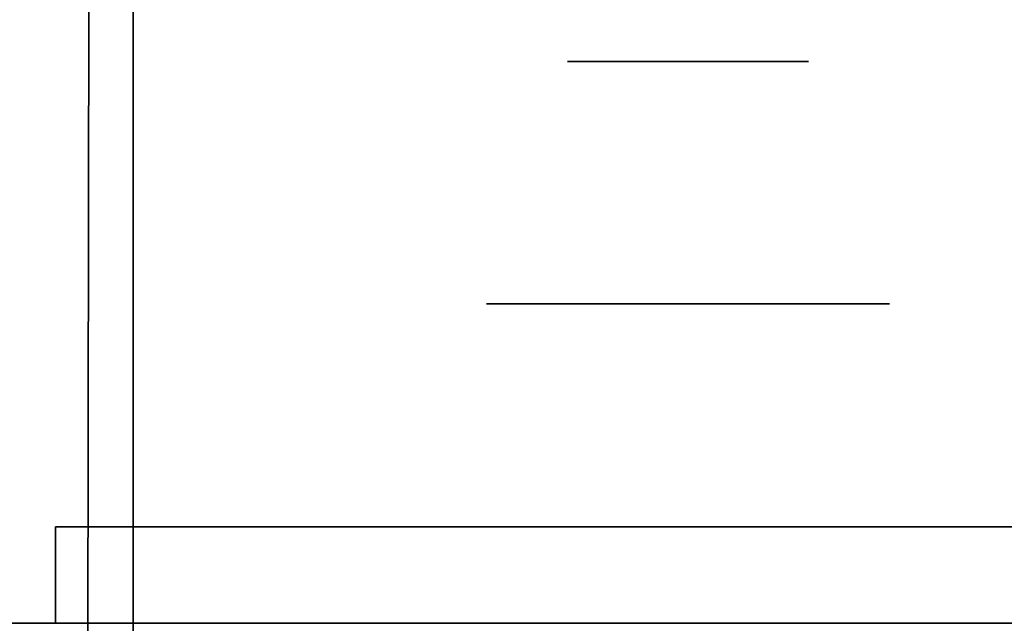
# Model space of a CAD drawing. Extents: x 413.3 to 457.5, y 5047.8 to 5050.
# Tile 676 of 770: x 455.2612 to 455.3265, y 5047.9282 to 5047.9682. Entities that reach past the tile are written whole.
import ezdxf

# ---------------------------------------------------------------- set-up
doc = ezdxf.new("R2010")
doc.units = 0
doc.header["$LTSCALE"] = 150
doc.header["$MEASUREMENT"] = 0
doc.layers.add('3DFACE_BOLT', color=7, linetype='CONTINUOUS')
doc.layers.add('3DFACE_SHAPE', color=7, linetype='CONTINUOUS')

msp = doc.modelspace()

# ---------------------------------------------------------------- linework, layer by layer
at = {"layer": '3DFACE_BOLT', "color": 1}
for points, invisible_edges in [([(455.297931, 5047.915459, -0.137472), (455.297539, 5047.915459, -0.135), (455.297931, 5047.965459, -0.137472)], 14), ([(455.297931, 5047.965459, -0.137472), (455.297539, 5047.915459, -0.135), (455.297539, 5047.965459, -0.135)], 3), ([(455.297539, 5047.915459, -0.135), (455.297931, 5047.915459, -0.132528), (455.297539, 5047.965459, -0.135)], 14), ([(455.297539, 5047.965459, -0.135), (455.297931, 5047.915459, -0.132528), (455.297931, 5047.965459, -0.132528)], 3), ([(455.297931, 5047.965459, -0.137472), (455.297539, 5047.965459, -0.135), (455.297931, 5047.965459, -0.132528)], 12), ([(455.297931, 5047.915459, -0.067472), (455.297539, 5047.915459, -0.065), (455.297931, 5047.965459, -0.067472)], 14), ([(455.297931, 5047.965459, -0.067472), (455.297539, 5047.915459, -0.065), (455.297539, 5047.965459, -0.065)], 3), ([(455.297539, 5047.915459, -0.065), (455.297931, 5047.915459, -0.062528), (455.297539, 5047.965459, -0.065)], 14), ([(455.297539, 5047.965459, -0.065), (455.297931, 5047.915459, -0.062528), (455.297931, 5047.965459, -0.062528)], 3), ([(455.297931, 5047.965459, -0.067472), (455.297539, 5047.965459, -0.065), (455.297931, 5047.965459, -0.062528)], 12), ([(455.299067, 5047.915459, -0.139702), (455.297931, 5047.915459, -0.137472), (455.299067, 5047.965459, -0.139702)], 14), ([(455.299067, 5047.965459, -0.139702), (455.297931, 5047.915459, -0.137472), (455.297931, 5047.965459, -0.137472)], 3), ([(455.297931, 5047.915459, -0.132528), (455.299067, 5047.915459, -0.130298), (455.297931, 5047.965459, -0.132528)], 14), ([(455.297931, 5047.965459, -0.132528), (455.299067, 5047.915459, -0.130298), (455.299067, 5047.965459, -0.130298)], 3), ([(455.299067, 5047.965459, -0.139702), (455.297931, 5047.965459, -0.137472), (455.299067, 5047.965459, -0.130298)], 14), ([(455.299067, 5047.965459, -0.130298), (455.297931, 5047.965459, -0.137472), (455.297931, 5047.965459, -0.132528)], 3), ([(455.299067, 5047.915459, -0.069702), (455.297931, 5047.915459, -0.067472), (455.299067, 5047.965459, -0.069702)], 14), ([(455.299067, 5047.965459, -0.069702), (455.297931, 5047.915459, -0.067472), (455.297931, 5047.965459, -0.067472)], 3), ([(455.297931, 5047.915459, -0.062528), (455.299067, 5047.915459, -0.060298), (455.297931, 5047.965459, -0.062528)], 14), ([(455.297931, 5047.965459, -0.062528), (455.299067, 5047.915459, -0.060298), (455.299067, 5047.965459, -0.060298)], 3), ([(455.299067, 5047.965459, -0.069702), (455.297931, 5047.965459, -0.067472), (455.299067, 5047.965459, -0.060298)], 14), ([(455.299067, 5047.965459, -0.060298), (455.297931, 5047.965459, -0.067472), (455.297931, 5047.965459, -0.062528)], 3), ([(455.300837, 5047.915459, -0.141472), (455.299067, 5047.915459, -0.139702), (455.300837, 5047.965459, -0.141472)], 14), ([(455.300837, 5047.965459, -0.141472), (455.299067, 5047.915459, -0.139702), (455.299067, 5047.965459, -0.139702)], 3), ([(455.299067, 5047.915459, -0.130298), (455.300837, 5047.915459, -0.128528), (455.299067, 5047.965459, -0.130298)], 14), ([(455.299067, 5047.965459, -0.130298), (455.300837, 5047.915459, -0.128528), (455.300837, 5047.965459, -0.128528)], 3), ([(455.300837, 5047.965459, -0.141472), (455.299067, 5047.965459, -0.139702), (455.300837, 5047.965459, -0.128528)], 14), ([(455.300837, 5047.965459, -0.128528), (455.299067, 5047.965459, -0.139702), (455.299067, 5047.965459, -0.130298)], 3), ([(455.300837, 5047.915459, -0.071472), (455.299067, 5047.915459, -0.069702), (455.300837, 5047.965459, -0.071472)], 14), ([(455.300837, 5047.965459, -0.071472), (455.299067, 5047.915459, -0.069702), (455.299067, 5047.965459, -0.069702)], 3), ([(455.299067, 5047.915459, -0.060298), (455.300837, 5047.915459, -0.058528), (455.299067, 5047.965459, -0.060298)], 14), ([(455.299067, 5047.965459, -0.060298), (455.300837, 5047.915459, -0.058528), (455.300837, 5047.965459, -0.058528)], 3), ([(455.300837, 5047.965459, -0.071472), (455.299067, 5047.965459, -0.069702), (455.300837, 5047.965459, -0.058528)], 14), ([(455.300837, 5047.965459, -0.058528), (455.299067, 5047.965459, -0.069702), (455.299067, 5047.965459, -0.060298)], 3), ([(455.303067, 5047.915459, -0.142608), (455.300837, 5047.915459, -0.141472), (455.303067, 5047.965459, -0.142608)], 14), ([(455.303067, 5047.965459, -0.142608), (455.300837, 5047.915459, -0.141472), (455.300837, 5047.965459, -0.141472)], 3), ([(455.300837, 5047.915459, -0.128528), (455.303067, 5047.915459, -0.127392), (455.300837, 5047.965459, -0.128528)], 14), ([(455.300837, 5047.965459, -0.128528), (455.303067, 5047.915459, -0.127392), (455.303067, 5047.965459, -0.127392)], 3), ([(455.303067, 5047.965459, -0.142608), (455.300837, 5047.965459, -0.141472), (455.303067, 5047.965459, -0.127392)], 14), ([(455.303067, 5047.965459, -0.127392), (455.300837, 5047.965459, -0.141472), (455.300837, 5047.965459, -0.128528)], 3), ([(455.303067, 5047.915459, -0.072608), (455.300837, 5047.915459, -0.071472), (455.303067, 5047.965459, -0.072608)], 14), ([(455.303067, 5047.965459, -0.072608), (455.300837, 5047.915459, -0.071472), (455.300837, 5047.965459, -0.071472)], 3), ([(455.300837, 5047.915459, -0.058528), (455.303067, 5047.915459, -0.057392), (455.300837, 5047.965459, -0.058528)], 14), ([(455.300837, 5047.965459, -0.058528), (455.303067, 5047.915459, -0.057392), (455.303067, 5047.965459, -0.057392)], 3), ([(455.303067, 5047.965459, -0.072608), (455.300837, 5047.965459, -0.071472), (455.303067, 5047.965459, -0.057392)], 14), ([(455.303067, 5047.965459, -0.057392), (455.300837, 5047.965459, -0.071472), (455.300837, 5047.965459, -0.058528)], 3), ([(455.305539, 5047.915459, -0.143), (455.303067, 5047.915459, -0.142608), (455.305539, 5047.965459, -0.143)], 14), ([(455.305539, 5047.965459, -0.143), (455.303067, 5047.915459, -0.142608), (455.303067, 5047.965459, -0.142608)], 3), ([(455.303067, 5047.915459, -0.127392), (455.305539, 5047.915459, -0.127), (455.303067, 5047.965459, -0.127392)], 14), ([(455.303067, 5047.965459, -0.127392), (455.305539, 5047.915459, -0.127), (455.305539, 5047.965459, -0.127)], 3), ([(455.305539, 5047.965459, -0.143), (455.303067, 5047.965459, -0.142608), (455.305539, 5047.965459, -0.127)], 14), ([(455.305539, 5047.965459, -0.127), (455.303067, 5047.965459, -0.142608), (455.303067, 5047.965459, -0.127392)], 3), ([(455.305539, 5047.915459, -0.073), (455.303067, 5047.915459, -0.072608), (455.305539, 5047.965459, -0.073)], 14), ([(455.305539, 5047.965459, -0.073), (455.303067, 5047.915459, -0.072608), (455.303067, 5047.965459, -0.072608)], 3), ([(455.303067, 5047.915459, -0.057392), (455.305539, 5047.915459, -0.057), (455.303067, 5047.965459, -0.057392)], 14), ([(455.303067, 5047.965459, -0.057392), (455.305539, 5047.915459, -0.057), (455.305539, 5047.965459, -0.057)], 3), ([(455.305539, 5047.965459, -0.073), (455.303067, 5047.965459, -0.072608), (455.305539, 5047.965459, -0.057)], 14), ([(455.305539, 5047.965459, -0.057), (455.303067, 5047.965459, -0.072608), (455.303067, 5047.965459, -0.057392)], 3), ([(455.308012, 5047.915459, -0.142608), (455.305539, 5047.915459, -0.143), (455.308012, 5047.965459, -0.142608)], 14), ([(455.308012, 5047.965459, -0.142608), (455.305539, 5047.915459, -0.143), (455.305539, 5047.965459, -0.143)], 3), ([(455.305539, 5047.915459, -0.127), (455.308012, 5047.915459, -0.127392), (455.305539, 5047.965459, -0.127)], 14), ([(455.305539, 5047.965459, -0.127), (455.308012, 5047.915459, -0.127392), (455.308012, 5047.965459, -0.127392)], 3), ([(455.308012, 5047.965459, -0.142608), (455.305539, 5047.965459, -0.143), (455.308012, 5047.965459, -0.127392)], 14), ([(455.308012, 5047.965459, -0.127392), (455.305539, 5047.965459, -0.143), (455.305539, 5047.965459, -0.127)], 3), ([(455.308012, 5047.915459, -0.072608), (455.305539, 5047.915459, -0.073), (455.308012, 5047.965459, -0.072608)], 14), ([(455.308012, 5047.965459, -0.072608), (455.305539, 5047.915459, -0.073), (455.305539, 5047.965459, -0.073)], 3), ([(455.305539, 5047.915459, -0.057), (455.308012, 5047.915459, -0.057392), (455.305539, 5047.965459, -0.057)], 14), ([(455.305539, 5047.965459, -0.057), (455.308012, 5047.915459, -0.057392), (455.308012, 5047.965459, -0.057392)], 3), ([(455.308012, 5047.965459, -0.072608), (455.305539, 5047.965459, -0.073), (455.308012, 5047.965459, -0.057392)], 14), ([(455.308012, 5047.965459, -0.057392), (455.305539, 5047.965459, -0.073), (455.305539, 5047.965459, -0.057)], 3), ([(455.310242, 5047.915459, -0.141472), (455.308012, 5047.915459, -0.142608), (455.310242, 5047.965459, -0.141472)], 14), ([(455.310242, 5047.965459, -0.141472), (455.308012, 5047.915459, -0.142608), (455.308012, 5047.965459, -0.142608)], 3), ([(455.308012, 5047.915459, -0.127392), (455.310242, 5047.915459, -0.128528), (455.308012, 5047.965459, -0.127392)], 14), ([(455.308012, 5047.965459, -0.127392), (455.310242, 5047.915459, -0.128528), (455.310242, 5047.965459, -0.128528)], 3), ([(455.310242, 5047.965459, -0.141472), (455.308012, 5047.965459, -0.142608), (455.310242, 5047.965459, -0.128528)], 14), ([(455.310242, 5047.965459, -0.128528), (455.308012, 5047.965459, -0.142608), (455.308012, 5047.965459, -0.127392)], 3), ([(455.310242, 5047.915459, -0.071472), (455.308012, 5047.915459, -0.072608), (455.310242, 5047.965459, -0.071472)], 14), ([(455.310242, 5047.965459, -0.071472), (455.308012, 5047.915459, -0.072608), (455.308012, 5047.965459, -0.072608)], 3), ([(455.308012, 5047.915459, -0.057392), (455.310242, 5047.915459, -0.058528), (455.308012, 5047.965459, -0.057392)], 14), ([(455.308012, 5047.965459, -0.057392), (455.310242, 5047.915459, -0.058528), (455.310242, 5047.965459, -0.058528)], 3), ([(455.310242, 5047.965459, -0.071472), (455.308012, 5047.965459, -0.072608), (455.310242, 5047.965459, -0.058528)], 14), ([(455.310242, 5047.965459, -0.058528), (455.308012, 5047.965459, -0.072608), (455.308012, 5047.965459, -0.057392)], 3), ([(455.312012, 5047.915459, -0.139702), (455.310242, 5047.915459, -0.141472), (455.312012, 5047.965459, -0.139702)], 14), ([(455.312012, 5047.965459, -0.139702), (455.310242, 5047.915459, -0.141472), (455.310242, 5047.965459, -0.141472)], 3), ([(455.310242, 5047.915459, -0.128528), (455.312012, 5047.915459, -0.130298), (455.310242, 5047.965459, -0.128528)], 14), ([(455.310242, 5047.965459, -0.128528), (455.312012, 5047.915459, -0.130298), (455.312012, 5047.965459, -0.130298)], 3), ([(455.312012, 5047.965459, -0.139702), (455.310242, 5047.965459, -0.141472), (455.312012, 5047.965459, -0.130298)], 14), ([(455.312012, 5047.965459, -0.130298), (455.310242, 5047.965459, -0.141472), (455.310242, 5047.965459, -0.128528)], 3), ([(455.312012, 5047.915459, -0.069702), (455.310242, 5047.915459, -0.071472), (455.312012, 5047.965459, -0.069702)], 14), ([(455.312012, 5047.965459, -0.069702), (455.310242, 5047.915459, -0.071472), (455.310242, 5047.965459, -0.071472)], 3), ([(455.310242, 5047.915459, -0.058528), (455.312012, 5047.915459, -0.060298), (455.310242, 5047.965459, -0.058528)], 14), ([(455.310242, 5047.965459, -0.058528), (455.312012, 5047.915459, -0.060298), (455.312012, 5047.965459, -0.060298)], 3), ([(455.312012, 5047.965459, -0.069702), (455.310242, 5047.965459, -0.071472), (455.312012, 5047.965459, -0.060298)], 14), ([(455.312012, 5047.965459, -0.060298), (455.310242, 5047.965459, -0.071472), (455.310242, 5047.965459, -0.058528)], 3), ([(455.313148, 5047.915459, -0.137472), (455.312012, 5047.915459, -0.139702), (455.313148, 5047.965459, -0.137472)], 14), ([(455.313148, 5047.965459, -0.137472), (455.312012, 5047.915459, -0.139702), (455.312012, 5047.965459, -0.139702)], 3), ([(455.312012, 5047.915459, -0.130298), (455.313148, 5047.915459, -0.132528), (455.312012, 5047.965459, -0.130298)], 14), ([(455.312012, 5047.965459, -0.130298), (455.313148, 5047.915459, -0.132528), (455.313148, 5047.965459, -0.132528)], 3), ([(455.313148, 5047.965459, -0.137472), (455.312012, 5047.965459, -0.139702), (455.313148, 5047.965459, -0.132528)], 14), ([(455.313148, 5047.965459, -0.132528), (455.312012, 5047.965459, -0.139702), (455.312012, 5047.965459, -0.130298)], 3), ([(455.313148, 5047.915459, -0.067472), (455.312012, 5047.915459, -0.069702), (455.313148, 5047.965459, -0.067472)], 14), ([(455.313148, 5047.965459, -0.067472), (455.312012, 5047.915459, -0.069702), (455.312012, 5047.965459, -0.069702)], 3), ([(455.312012, 5047.915459, -0.060298), (455.313148, 5047.915459, -0.062528), (455.312012, 5047.965459, -0.060298)], 14), ([(455.312012, 5047.965459, -0.060298), (455.313148, 5047.915459, -0.062528), (455.313148, 5047.965459, -0.062528)], 3), ([(455.313148, 5047.965459, -0.067472), (455.312012, 5047.965459, -0.069702), (455.313148, 5047.965459, -0.062528)], 14), ([(455.313148, 5047.965459, -0.062528), (455.312012, 5047.965459, -0.069702), (455.312012, 5047.965459, -0.060298)], 3), ([(455.313539, 5047.915459, -0.135), (455.313148, 5047.915459, -0.137472), (455.313539, 5047.965459, -0.135)], 14), ([(455.313539, 5047.965459, -0.135), (455.313148, 5047.915459, -0.137472), (455.313148, 5047.965459, -0.137472)], 3), ([(455.313148, 5047.915459, -0.132528), (455.313539, 5047.915459, -0.135), (455.313148, 5047.965459, -0.132528)], 14), ([(455.313148, 5047.965459, -0.132528), (455.313539, 5047.915459, -0.135), (455.313539, 5047.965459, -0.135)], 3), ([(455.313539, 5047.965459, -0.135), (455.313148, 5047.965459, -0.137472), (455.313148, 5047.965459, -0.132528)], 2), ([(455.313539, 5047.915459, -0.065), (455.313148, 5047.915459, -0.067472), (455.313539, 5047.965459, -0.065)], 14), ([(455.313539, 5047.965459, -0.065), (455.313148, 5047.915459, -0.067472), (455.313148, 5047.965459, -0.067472)], 3), ([(455.313148, 5047.915459, -0.062528), (455.313539, 5047.915459, -0.065), (455.313148, 5047.965459, -0.062528)], 14), ([(455.313148, 5047.965459, -0.062528), (455.313539, 5047.915459, -0.065), (455.313539, 5047.965459, -0.065)], 3), ([(455.313539, 5047.965459, -0.065), (455.313148, 5047.965459, -0.067472), (455.313148, 5047.965459, -0.062528)], 2), ([(455.298852, 5047.934559, -0.146583), (455.292164, 5047.934559, -0.135), (455.298852, 5047.949359, -0.146583)], 14), ([(455.298852, 5047.949359, -0.146583), (455.292164, 5047.934559, -0.135), (455.292164, 5047.949359, -0.135)], 3), ([(455.292164, 5047.934559, -0.135), (455.298852, 5047.934559, -0.123417), (455.292164, 5047.949359, -0.135)], 14), ([(455.292164, 5047.949359, -0.135), (455.298852, 5047.934559, -0.123417), (455.298852, 5047.949359, -0.123417)], 3), ([(455.298852, 5047.949359, -0.146583), (455.292164, 5047.949359, -0.135), (455.298852, 5047.949359, -0.123417)], 12), ([(455.298852, 5047.934559, -0.076583), (455.292164, 5047.934559, -0.065), (455.298852, 5047.949359, -0.076583)], 14), ([(455.298852, 5047.949359, -0.076583), (455.292164, 5047.934559, -0.065), (455.292164, 5047.949359, -0.065)], 3), ([(455.292164, 5047.934559, -0.065), (455.298852, 5047.934559, -0.053417), (455.292164, 5047.949359, -0.065)], 14), ([(455.292164, 5047.949359, -0.065), (455.298852, 5047.934559, -0.053417), (455.298852, 5047.949359, -0.053417)], 3), ([(455.298852, 5047.949359, -0.076583), (455.292164, 5047.949359, -0.065), (455.298852, 5047.949359, -0.053417)], 12), ([(455.312227, 5047.934559, -0.146583), (455.298852, 5047.934559, -0.146583), (455.312227, 5047.949359, -0.146583)], 14), ([(455.312227, 5047.949359, -0.146583), (455.298852, 5047.934559, -0.146583), (455.298852, 5047.949359, -0.146583)], 3), ([(455.298852, 5047.934559, -0.123417), (455.312227, 5047.934559, -0.123417), (455.298852, 5047.949359, -0.123417)], 14), ([(455.298852, 5047.949359, -0.123417), (455.312227, 5047.934559, -0.123417), (455.312227, 5047.949359, -0.123417)], 3), ([(455.312227, 5047.949359, -0.146583), (455.298852, 5047.949359, -0.146583), (455.312227, 5047.949359, -0.123417)], 14), ([(455.312227, 5047.949359, -0.123417), (455.298852, 5047.949359, -0.146583), (455.298852, 5047.949359, -0.123417)], 3), ([(455.312227, 5047.934559, -0.076583), (455.298852, 5047.934559, -0.076583), (455.312227, 5047.949359, -0.076583)], 14), ([(455.312227, 5047.949359, -0.076583), (455.298852, 5047.934559, -0.076583), (455.298852, 5047.949359, -0.076583)], 3), ([(455.298852, 5047.934559, -0.053417), (455.312227, 5047.934559, -0.053417), (455.298852, 5047.949359, -0.053417)], 14), ([(455.298852, 5047.949359, -0.053417), (455.312227, 5047.934559, -0.053417), (455.312227, 5047.949359, -0.053417)], 3), ([(455.312227, 5047.949359, -0.076583), (455.298852, 5047.949359, -0.076583), (455.312227, 5047.949359, -0.053417)], 14), ([(455.312227, 5047.949359, -0.053417), (455.298852, 5047.949359, -0.076583), (455.298852, 5047.949359, -0.053417)], 3), ([(455.318914, 5047.934559, -0.135), (455.312227, 5047.934559, -0.146583), (455.318914, 5047.949359, -0.135)], 14), ([(455.318914, 5047.949359, -0.135), (455.312227, 5047.934559, -0.146583), (455.312227, 5047.949359, -0.146583)], 3), ([(455.312227, 5047.934559, -0.123417), (455.318914, 5047.934559, -0.135), (455.312227, 5047.949359, -0.123417)], 14), ([(455.312227, 5047.949359, -0.123417), (455.318914, 5047.934559, -0.135), (455.318914, 5047.949359, -0.135)], 3), ([(455.318914, 5047.949359, -0.135), (455.312227, 5047.949359, -0.146583), (455.312227, 5047.949359, -0.123417)], 2), ([(455.318914, 5047.934559, -0.065), (455.312227, 5047.934559, -0.076583), (455.318914, 5047.949359, -0.065)], 14), ([(455.318914, 5047.949359, -0.065), (455.312227, 5047.934559, -0.076583), (455.312227, 5047.949359, -0.076583)], 3), ([(455.312227, 5047.934559, -0.053417), (455.318914, 5047.934559, -0.065), (455.312227, 5047.949359, -0.053417)], 14), ([(455.312227, 5047.949359, -0.053417), (455.318914, 5047.934559, -0.065), (455.318914, 5047.949359, -0.065)], 3), ([(455.318914, 5047.949359, -0.065), (455.312227, 5047.949359, -0.076583), (455.312227, 5047.949359, -0.053417)], 2), ([(455.298852, 5047.934559, -0.123417), (455.292164, 5047.934559, -0.135), (455.298852, 5047.934559, -0.146583)], 12), ([(455.298852, 5047.934559, -0.053417), (455.292164, 5047.934559, -0.065), (455.298852, 5047.934559, -0.076583)], 12), ([(455.312227, 5047.934559, -0.123417), (455.298852, 5047.934559, -0.123417), (455.312227, 5047.934559, -0.146583)], 14), ([(455.312227, 5047.934559, -0.146583), (455.298852, 5047.934559, -0.123417), (455.298852, 5047.934559, -0.146583)], 3), ([(455.312227, 5047.934559, -0.053417), (455.298852, 5047.934559, -0.053417), (455.312227, 5047.934559, -0.076583)], 14), ([(455.312227, 5047.934559, -0.076583), (455.298852, 5047.934559, -0.053417), (455.298852, 5047.934559, -0.076583)], 3), ([(455.318914, 5047.934559, -0.135), (455.312227, 5047.934559, -0.123417), (455.312227, 5047.934559, -0.146583)], 2), ([(455.318914, 5047.934559, -0.065), (455.312227, 5047.934559, -0.053417), (455.312227, 5047.934559, -0.076583)], 2)]:
    msp.add_3dface(points, dxfattribs=dict(at, invisible_edges=invisible_edges))
at = {"layer": '3DFACE_SHAPE', "color": 13}
for points, invisible_edges in [([(455.365539, 5050.025014, -0.1905), (455.26869, 5050.025153, -0.1905), (455.26554, 5047.825153, -0.1905)], 12), ([(455.26869, 5050.025153, -0.0095), (455.362442, 5047.861866, -0.0095), (455.26554, 5047.825153, -0.0095)], 3), ([(455.26554, 5047.825153), (455.26869, 5050.025153), (455.26554, 5047.825153, -0.0095)], 2), ([(455.26869, 5050.025153), (455.26869, 5050.025153, -0.0095), (455.26554, 5047.825153, -0.0095)], 12), ([(455.468689, 5050.024866), (455.26869, 5050.025153), (455.26554, 5047.825153)], 12), ([(455.26554, 5047.825153, -0.2), (455.26869, 5050.025153, -0.2), (455.465539, 5047.824866, -0.2)], 2), ([(455.26554, 5047.825153, -0.1905), (455.26869, 5050.025153, -0.1905), (455.26554, 5047.825153, -0.2)], 2), ([(455.26869, 5050.025153, -0.1905), (455.26869, 5050.025153, -0.2), (455.26554, 5047.825153, -0.2)], 12), ([(455.362389, 5047.825014, -0.1905), (455.365539, 5050.025014, -0.1905), (455.26554, 5047.825153, -0.1905)], 2), ([(455.465539, 5047.824866), (455.468689, 5050.024866), (455.26554, 5047.825153)], 2), ([(455.362623, 5047.988166, -0.0095), (455.362442, 5047.861866, -0.0095), (455.26869, 5050.025153, -0.0095)], 14), ([(455.26869, 5050.025153, -0.2), (455.468689, 5050.024866, -0.2), (455.465539, 5047.824866, -0.2)], 12), ([(451.468689, 5047.825009), (455.268689, 5047.825009), (451.468689, 5048.025009)], 2), ([(455.268689, 5047.825009), (455.268689, 5048.025009), (451.468689, 5048.025009)], 12), ([(451.468689, 5048.025009, -0.0095), (455.268689, 5048.025009, -0.0095), (451.468689, 5047.928159, -0.0095)], 2), ([(455.268689, 5048.025009, -0.0095), (455.268689, 5047.928159, -0.0095), (451.468689, 5047.928159, -0.0095)], 12), ([(455.268689, 5047.825009, -0.2), (451.468689, 5047.825009, -0.2), (455.268689, 5048.025009, -0.2)], 2), ([(451.468689, 5047.825009, -0.2), (451.468689, 5048.025009, -0.2), (455.268689, 5048.025009, -0.2)], 12), ([(455.268689, 5048.025009, -0.1905), (451.468689, 5048.025009, -0.1905), (455.268689, 5047.928159, -0.1905)], 2), ([(451.468689, 5048.025009, -0.1905), (451.468689, 5047.928159, -0.1905), (455.268689, 5047.928159, -0.1905)], 12), ([(455.268689, 5048.025009, -0.1905), (455.268689, 5047.928159, -0.1905), (455.268689, 5048.025009, -0.2)], 2), ([(455.268689, 5047.928159, -0.1905), (455.268689, 5047.921859, -0.1905), (455.268689, 5048.025009, -0.2)], 14), ([(455.268689, 5048.025009, -0.2), (455.268689, 5047.921859, -0.1905), (455.268689, 5047.825009, -0.2)], 3), ([(455.268689, 5047.825009), (455.268689, 5047.928159, -0.0095), (455.268689, 5048.025009)], 3), ([(455.268689, 5047.928159, -0.0095), (455.268689, 5048.025009, -0.0095), (455.268689, 5048.025009)], 12), ([(455.31155, 5047.934559, -0.05899), (455.263539, 5047.934559, -0.03), (455.359139, 5047.934559, -0.03)], 13), ([(455.31155, 5047.934559, -0.05899), (455.305539, 5047.934559, -0.0565), (455.263539, 5047.934559, -0.03)], 14), ([(455.305539, 5047.934559, -0.0565), (455.299529, 5047.934559, -0.05899), (455.263539, 5047.934559, -0.03)], 14), ([(455.263539, 5047.934559, -0.03), (455.299529, 5047.934559, -0.05899), (455.297039, 5047.934559, -0.065)], 13), ([(455.297039, 5047.934559, -0.135), (455.263539, 5047.934559, -0.03), (455.297039, 5047.934559, -0.065)], 15), ([(455.263539, 5047.934559, -0.03), (455.297039, 5047.934559, -0.135), (455.263539, 5047.934559, -0.17)], 3), ([(455.297039, 5047.934559, -0.135), (455.299529, 5047.934559, -0.14101), (455.263539, 5047.934559, -0.17)], 14), ([(455.263539, 5047.934559, -0.17), (455.299529, 5047.934559, -0.14101), (455.305539, 5047.934559, -0.17)], 3), ([(455.263539, 5047.934559, -0.17), (455.305539, 5047.934559, -0.17), (455.263539, 5047.928159, -0.17)], 2), ([(455.305539, 5047.934559, -0.17), (455.359139, 5047.934559, -0.17), (455.263539, 5047.928159, -0.17)], 14), ([(455.263539, 5047.928159, -0.17), (455.359139, 5047.934559, -0.17), (455.365539, 5047.928159, -0.17)], 3), ([(455.359139, 5047.934559, -0.03), (455.263539, 5047.928159, -0.03), (455.365539, 5047.928159, -0.03)], 13), ([(455.359139, 5047.934559, -0.03), (455.263539, 5047.934559, -0.03), (455.263539, 5047.928159, -0.03)], 12), ([(455.263539, 5047.928159, -0.17), (455.263539, 5047.928159, -0.03), (455.263539, 5047.934559, -0.17)], 2), ([(455.263539, 5047.928159, -0.03), (455.263539, 5047.934559, -0.03), (455.263539, 5047.934559, -0.17)], 12), ([(455.31155, 5047.934559, -0.05899), (455.263539, 5047.934559, -0.03), (455.359139, 5047.934559, -0.03)], 13), ([(455.31155, 5047.934559, -0.05899), (455.305539, 5047.934559, -0.0565), (455.263539, 5047.934559, -0.03)], 14), ([(455.305539, 5047.934559, -0.0565), (455.299529, 5047.934559, -0.05899), (455.263539, 5047.934559, -0.03)], 14), ([(455.263539, 5047.934559, -0.03), (455.299529, 5047.934559, -0.05899), (455.297039, 5047.934559, -0.065)], 13), ([(455.297039, 5047.934559, -0.135), (455.263539, 5047.934559, -0.03), (455.297039, 5047.934559, -0.065)], 15), ([(455.263539, 5047.934559, -0.03), (455.297039, 5047.934559, -0.135), (455.263539, 5047.934559, -0.17)], 3), ([(455.297039, 5047.934559, -0.135), (455.299529, 5047.934559, -0.14101), (455.263539, 5047.934559, -0.17)], 14), ([(455.263539, 5047.934559, -0.17), (455.299529, 5047.934559, -0.14101), (455.305539, 5047.934559, -0.17)], 3), ([(455.263539, 5047.934559, -0.17), (455.305539, 5047.934559, -0.17), (455.263539, 5047.928159, -0.17)], 2), ([(455.305539, 5047.934559, -0.17), (455.359139, 5047.934559, -0.17), (455.263539, 5047.928159, -0.17)], 14), ([(455.263539, 5047.928159, -0.17), (455.359139, 5047.934559, -0.17), (455.365539, 5047.928159, -0.17)], 3), ([(455.359139, 5047.934559, -0.03), (455.263539, 5047.928159, -0.03), (455.365539, 5047.928159, -0.03)], 13), ([(455.359139, 5047.934559, -0.03), (455.263539, 5047.934559, -0.03), (455.263539, 5047.928159, -0.03)], 12), ([(455.263539, 5047.928159, -0.17), (455.263539, 5047.928159, -0.03), (455.263539, 5047.934559, -0.17)], 2), ([(455.263539, 5047.928159, -0.03), (455.263539, 5047.934559, -0.03), (455.263539, 5047.934559, -0.17)], 12), ([(455.299529, 5047.934559, -0.12899), (455.297039, 5047.934559, -0.135), (455.299529, 5047.934559, -0.07101)], 14), ([(455.299529, 5047.934559, -0.07101), (455.297039, 5047.934559, -0.135), (455.297039, 5047.934559, -0.065)], 3), ([(455.299529, 5047.934559, -0.05899), (455.299529, 5047.928159, -0.05899), (455.297039, 5047.934559, -0.065)], 3), ([(455.299529, 5047.928159, -0.05899), (455.297039, 5047.928159, -0.065), (455.297039, 5047.934559, -0.065)], 14), ([(455.297039, 5047.934559, -0.065), (455.297039, 5047.928159, -0.065), (455.299529, 5047.934559, -0.07101)], 3), ([(455.297039, 5047.928159, -0.065), (455.299529, 5047.928159, -0.07101), (455.299529, 5047.934559, -0.07101)], 14), ([(455.299529, 5047.934559, -0.12899), (455.299529, 5047.928159, -0.12899), (455.297039, 5047.934559, -0.135)], 3), ([(455.299529, 5047.928159, -0.12899), (455.297039, 5047.928159, -0.135), (455.297039, 5047.934559, -0.135)], 14), ([(455.297039, 5047.934559, -0.135), (455.297039, 5047.928159, -0.135), (455.299529, 5047.934559, -0.14101)], 3), ([(455.297039, 5047.928159, -0.135), (455.299529, 5047.928159, -0.14101), (455.299529, 5047.934559, -0.14101)], 14), ([(455.299529, 5047.934559, -0.12899), (455.297039, 5047.934559, -0.135), (455.299529, 5047.934559, -0.07101)], 14), ([(455.299529, 5047.934559, -0.07101), (455.297039, 5047.934559, -0.135), (455.297039, 5047.934559, -0.065)], 3), ([(455.299529, 5047.934559, -0.05899), (455.299529, 5047.928159, -0.05899), (455.297039, 5047.934559, -0.065)], 3), ([(455.299529, 5047.928159, -0.05899), (455.297039, 5047.928159, -0.065), (455.297039, 5047.934559, -0.065)], 14), ([(455.297039, 5047.934559, -0.065), (455.297039, 5047.928159, -0.065), (455.299529, 5047.934559, -0.07101)], 3), ([(455.297039, 5047.928159, -0.065), (455.299529, 5047.928159, -0.07101), (455.299529, 5047.934559, -0.07101)], 14), ([(455.299529, 5047.934559, -0.12899), (455.299529, 5047.928159, -0.12899), (455.297039, 5047.934559, -0.135)], 3), ([(455.299529, 5047.928159, -0.12899), (455.297039, 5047.928159, -0.135), (455.297039, 5047.934559, -0.135)], 14), ([(455.297039, 5047.934559, -0.135), (455.297039, 5047.928159, -0.135), (455.299529, 5047.934559, -0.14101)], 3), ([(455.297039, 5047.928159, -0.135), (455.299529, 5047.928159, -0.14101), (455.299529, 5047.934559, -0.14101)], 14), ([(455.299529, 5047.934559, -0.14101), (455.305539, 5047.934559, -0.1435), (455.305539, 5047.934559, -0.17)], 14), ([(455.299529, 5047.934559, -0.07101), (455.305539, 5047.934559, -0.0735), (455.299529, 5047.934559, -0.12899)], 14), ([(455.299529, 5047.934559, -0.12899), (455.305539, 5047.934559, -0.0735), (455.305539, 5047.934559, -0.1265)], 3), ([(455.305539, 5047.934559, -0.0565), (455.305539, 5047.928159, -0.0565), (455.299529, 5047.934559, -0.05899)], 3), ([(455.305539, 5047.928159, -0.0565), (455.299529, 5047.928159, -0.05899), (455.299529, 5047.934559, -0.05899)], 14), ([(455.299529, 5047.934559, -0.07101), (455.299529, 5047.928159, -0.07101), (455.305539, 5047.934559, -0.0735)], 3), ([(455.299529, 5047.928159, -0.07101), (455.305539, 5047.928159, -0.0735), (455.305539, 5047.934559, -0.0735)], 14), ([(455.305539, 5047.934559, -0.1265), (455.305539, 5047.928159, -0.1265), (455.299529, 5047.934559, -0.12899)], 3), ([(455.305539, 5047.928159, -0.1265), (455.299529, 5047.928159, -0.12899), (455.299529, 5047.934559, -0.12899)], 14), ([(455.299529, 5047.934559, -0.14101), (455.299529, 5047.928159, -0.14101), (455.305539, 5047.934559, -0.1435)], 3), ([(455.299529, 5047.928159, -0.14101), (455.305539, 5047.928159, -0.1435), (455.305539, 5047.934559, -0.1435)], 14), ([(455.299529, 5047.934559, -0.14101), (455.305539, 5047.934559, -0.1435), (455.305539, 5047.934559, -0.17)], 14), ([(455.299529, 5047.934559, -0.07101), (455.305539, 5047.934559, -0.0735), (455.299529, 5047.934559, -0.12899)], 14), ([(455.299529, 5047.934559, -0.12899), (455.305539, 5047.934559, -0.0735), (455.305539, 5047.934559, -0.1265)], 3), ([(455.305539, 5047.934559, -0.0565), (455.305539, 5047.928159, -0.0565), (455.299529, 5047.934559, -0.05899)], 3), ([(455.305539, 5047.928159, -0.0565), (455.299529, 5047.928159, -0.05899), (455.299529, 5047.934559, -0.05899)], 14), ([(455.299529, 5047.934559, -0.07101), (455.299529, 5047.928159, -0.07101), (455.305539, 5047.934559, -0.0735)], 3), ([(455.299529, 5047.928159, -0.07101), (455.305539, 5047.928159, -0.0735), (455.305539, 5047.934559, -0.0735)], 14), ([(455.305539, 5047.934559, -0.1265), (455.305539, 5047.928159, -0.1265), (455.299529, 5047.934559, -0.12899)], 3), ([(455.305539, 5047.928159, -0.1265), (455.299529, 5047.928159, -0.12899), (455.299529, 5047.934559, -0.12899)], 14), ([(455.299529, 5047.934559, -0.14101), (455.299529, 5047.928159, -0.14101), (455.305539, 5047.934559, -0.1435)], 3), ([(455.299529, 5047.928159, -0.14101), (455.305539, 5047.928159, -0.1435), (455.305539, 5047.934559, -0.1435)], 14), ([(455.305539, 5047.934559, -0.1435), (455.31155, 5047.934559, -0.14101), (455.305539, 5047.934559, -0.17)], 14), ([(455.305539, 5047.934559, -0.17), (455.31155, 5047.934559, -0.14101), (455.359139, 5047.934559, -0.17)], 15), ([(455.305539, 5047.934559, -0.0735), (455.31155, 5047.934559, -0.07101), (455.305539, 5047.934559, -0.1265)], 14), ([(455.305539, 5047.934559, -0.1265), (455.31155, 5047.934559, -0.07101), (455.31155, 5047.934559, -0.12899)], 3), ([(455.31155, 5047.934559, -0.05899), (455.31155, 5047.928159, -0.05899), (455.305539, 5047.934559, -0.0565)], 3), ([(455.31155, 5047.928159, -0.05899), (455.305539, 5047.928159, -0.0565), (455.305539, 5047.934559, -0.0565)], 14), ([(455.305539, 5047.934559, -0.0735), (455.305539, 5047.928159, -0.0735), (455.31155, 5047.934559, -0.07101)], 3), ([(455.305539, 5047.928159, -0.0735), (455.31155, 5047.928159, -0.07101), (455.31155, 5047.934559, -0.07101)], 14), ([(455.31155, 5047.934559, -0.12899), (455.31155, 5047.928159, -0.12899), (455.305539, 5047.934559, -0.1265)], 3), ([(455.31155, 5047.928159, -0.12899), (455.305539, 5047.928159, -0.1265), (455.305539, 5047.934559, -0.1265)], 14), ([(455.305539, 5047.934559, -0.1435), (455.305539, 5047.928159, -0.1435), (455.31155, 5047.934559, -0.14101)], 3), ([(455.305539, 5047.928159, -0.1435), (455.31155, 5047.928159, -0.14101), (455.31155, 5047.934559, -0.14101)], 14), ([(455.305539, 5047.934559, -0.1435), (455.31155, 5047.934559, -0.14101), (455.305539, 5047.934559, -0.17)], 14), ([(455.305539, 5047.934559, -0.17), (455.31155, 5047.934559, -0.14101), (455.359139, 5047.934559, -0.17)], 15), ([(455.305539, 5047.934559, -0.0735), (455.31155, 5047.934559, -0.07101), (455.305539, 5047.934559, -0.1265)], 14), ([(455.305539, 5047.934559, -0.1265), (455.31155, 5047.934559, -0.07101), (455.31155, 5047.934559, -0.12899)], 3), ([(455.31155, 5047.934559, -0.05899), (455.31155, 5047.928159, -0.05899), (455.305539, 5047.934559, -0.0565)], 3), ([(455.31155, 5047.928159, -0.05899), (455.305539, 5047.928159, -0.0565), (455.305539, 5047.934559, -0.0565)], 14), ([(455.305539, 5047.934559, -0.0735), (455.305539, 5047.928159, -0.0735), (455.31155, 5047.934559, -0.07101)], 3), ([(455.305539, 5047.928159, -0.0735), (455.31155, 5047.928159, -0.07101), (455.31155, 5047.934559, -0.07101)], 14), ([(455.31155, 5047.934559, -0.12899), (455.31155, 5047.928159, -0.12899), (455.305539, 5047.934559, -0.1265)], 3), ([(455.31155, 5047.928159, -0.12899), (455.305539, 5047.928159, -0.1265), (455.305539, 5047.934559, -0.1265)], 14), ([(455.305539, 5047.934559, -0.1435), (455.305539, 5047.928159, -0.1435), (455.31155, 5047.934559, -0.14101)], 3), ([(455.305539, 5047.928159, -0.1435), (455.31155, 5047.928159, -0.14101), (455.31155, 5047.934559, -0.14101)], 14), ([(455.31155, 5047.934559, -0.14101), (455.314039, 5047.934559, -0.135), (455.359139, 5047.934559, -0.17)], 14), ([(455.31155, 5047.934559, -0.07101), (455.314039, 5047.934559, -0.065), (455.31155, 5047.934559, -0.12899)], 14), ([(455.31155, 5047.934559, -0.12899), (455.314039, 5047.934559, -0.065), (455.314039, 5047.934559, -0.135)], 3), ([(455.314039, 5047.934559, -0.065), (455.31155, 5047.934559, -0.05899), (455.359139, 5047.934559, -0.17)], 14), ([(455.359139, 5047.934559, -0.17), (455.31155, 5047.934559, -0.05899), (455.359139, 5047.934559, -0.03)], 3), ([(455.31155, 5047.934559, -0.07101), (455.31155, 5047.928159, -0.07101), (455.314039, 5047.934559, -0.065)], 3), ([(455.31155, 5047.928159, -0.07101), (455.314039, 5047.928159, -0.065), (455.314039, 5047.934559, -0.065)], 14), ([(455.314039, 5047.934559, -0.065), (455.314039, 5047.928159, -0.065), (455.31155, 5047.934559, -0.05899)], 3), ([(455.314039, 5047.928159, -0.065), (455.31155, 5047.928159, -0.05899), (455.31155, 5047.934559, -0.05899)], 14), ([(455.31155, 5047.934559, -0.14101), (455.31155, 5047.928159, -0.14101), (455.314039, 5047.934559, -0.135)], 3), ([(455.31155, 5047.928159, -0.14101), (455.314039, 5047.928159, -0.135), (455.314039, 5047.934559, -0.135)], 14), ([(455.314039, 5047.934559, -0.135), (455.314039, 5047.928159, -0.135), (455.31155, 5047.934559, -0.12899)], 3), ([(455.314039, 5047.928159, -0.135), (455.31155, 5047.928159, -0.12899), (455.31155, 5047.934559, -0.12899)], 14), ([(455.31155, 5047.934559, -0.14101), (455.314039, 5047.934559, -0.135), (455.359139, 5047.934559, -0.17)], 14), ([(455.31155, 5047.934559, -0.07101), (455.314039, 5047.934559, -0.065), (455.31155, 5047.934559, -0.12899)], 14), ([(455.31155, 5047.934559, -0.12899), (455.314039, 5047.934559, -0.065), (455.314039, 5047.934559, -0.135)], 3), ([(455.314039, 5047.934559, -0.065), (455.31155, 5047.934559, -0.05899), (455.359139, 5047.934559, -0.17)], 14), ([(455.359139, 5047.934559, -0.17), (455.31155, 5047.934559, -0.05899), (455.359139, 5047.934559, -0.03)], 3), ([(455.31155, 5047.934559, -0.07101), (455.31155, 5047.928159, -0.07101), (455.314039, 5047.934559, -0.065)], 3), ([(455.31155, 5047.928159, -0.07101), (455.314039, 5047.928159, -0.065), (455.314039, 5047.934559, -0.065)], 14), ([(455.314039, 5047.934559, -0.065), (455.314039, 5047.928159, -0.065), (455.31155, 5047.934559, -0.05899)], 3), ([(455.314039, 5047.928159, -0.065), (455.31155, 5047.928159, -0.05899), (455.31155, 5047.934559, -0.05899)], 14), ([(455.31155, 5047.934559, -0.14101), (455.31155, 5047.928159, -0.14101), (455.314039, 5047.934559, -0.135)], 3), ([(455.31155, 5047.928159, -0.14101), (455.314039, 5047.928159, -0.135), (455.314039, 5047.934559, -0.135)], 14), ([(455.314039, 5047.934559, -0.135), (455.314039, 5047.928159, -0.135), (455.31155, 5047.934559, -0.12899)], 3), ([(455.314039, 5047.928159, -0.135), (455.31155, 5047.928159, -0.12899), (455.31155, 5047.934559, -0.12899)], 14), ([(455.314039, 5047.934559, -0.065), (455.359139, 5047.934559, -0.17), (455.314039, 5047.934559, -0.135)], 15), ([(455.314039, 5047.934559, -0.065), (455.359139, 5047.934559, -0.17), (455.314039, 5047.934559, -0.135)], 15), ([(455.365539, 5047.928159, -0.17), (455.299529, 5047.928159, -0.14101), (455.263539, 5047.928159, -0.17)], 3), ([(455.299529, 5047.928159, -0.14101), (455.297039, 5047.928159, -0.135), (455.263539, 5047.928159, -0.17)], 14), ([(455.297039, 5047.928159, -0.065), (455.263539, 5047.928159, -0.17), (455.297039, 5047.928159, -0.135)], 15), ([(455.263539, 5047.928159, -0.17), (455.297039, 5047.928159, -0.065), (455.263539, 5047.928159, -0.03)], 3), ([(455.297039, 5047.928159, -0.065), (455.299529, 5047.928159, -0.05899), (455.263539, 5047.928159, -0.03)], 14), ([(455.299529, 5047.928159, -0.05899), (455.305539, 5047.928159, -0.0565), (455.263539, 5047.928159, -0.03)], 14), ([(455.305539, 5047.928159, -0.0565), (455.31155, 5047.928159, -0.05899), (455.263539, 5047.928159, -0.03)], 14), ([(455.263539, 5047.928159, -0.03), (455.31155, 5047.928159, -0.05899), (455.365539, 5047.928159, -0.03)], 3), ([(455.365539, 5047.928159, -0.17), (455.299529, 5047.928159, -0.14101), (455.263539, 5047.928159, -0.17)], 3), ([(455.299529, 5047.928159, -0.14101), (455.297039, 5047.928159, -0.135), (455.263539, 5047.928159, -0.17)], 14), ([(455.297039, 5047.928159, -0.065), (455.263539, 5047.928159, -0.17), (455.297039, 5047.928159, -0.135)], 15), ([(455.263539, 5047.928159, -0.17), (455.297039, 5047.928159, -0.065), (455.263539, 5047.928159, -0.03)], 3), ([(455.297039, 5047.928159, -0.065), (455.299529, 5047.928159, -0.05899), (455.263539, 5047.928159, -0.03)], 14), ([(455.299529, 5047.928159, -0.05899), (455.305539, 5047.928159, -0.0565), (455.263539, 5047.928159, -0.03)], 14), ([(455.305539, 5047.928159, -0.0565), (455.31155, 5047.928159, -0.05899), (455.263539, 5047.928159, -0.03)], 14), ([(455.263539, 5047.928159, -0.03), (455.31155, 5047.928159, -0.05899), (455.365539, 5047.928159, -0.03)], 3), ([(455.299529, 5047.928159, -0.07101), (455.297039, 5047.928159, -0.065), (455.299529, 5047.928159, -0.12899)], 14), ([(455.299529, 5047.928159, -0.12899), (455.297039, 5047.928159, -0.065), (455.297039, 5047.928159, -0.135)], 3), ([(455.299529, 5047.928159, -0.07101), (455.297039, 5047.928159, -0.065), (455.299529, 5047.928159, -0.12899)], 14), ([(455.299529, 5047.928159, -0.12899), (455.297039, 5047.928159, -0.065), (455.297039, 5047.928159, -0.135)], 3), ([(455.305539, 5047.928159, -0.1435), (455.299529, 5047.928159, -0.14101), (455.365539, 5047.928159, -0.17)], 14), ([(455.299529, 5047.928159, -0.12899), (455.305539, 5047.928159, -0.1265), (455.299529, 5047.928159, -0.07101)], 14), ([(455.305539, 5047.928159, -0.1265), (455.305539, 5047.928159, -0.0735), (455.299529, 5047.928159, -0.07101)], 13), ([(455.305539, 5047.928159, -0.1435), (455.299529, 5047.928159, -0.14101), (455.365539, 5047.928159, -0.17)], 14), ([(455.299529, 5047.928159, -0.12899), (455.305539, 5047.928159, -0.1265), (455.299529, 5047.928159, -0.07101)], 14), ([(455.305539, 5047.928159, -0.1265), (455.305539, 5047.928159, -0.0735), (455.299529, 5047.928159, -0.07101)], 13), ([(455.31155, 5047.928159, -0.14101), (455.305539, 5047.928159, -0.1435), (455.365539, 5047.928159, -0.135)], 14), ([(455.365539, 5047.928159, -0.135), (455.305539, 5047.928159, -0.1435), (455.365539, 5047.928159, -0.17)], 15), ([(455.31155, 5047.928159, -0.07101), (455.305539, 5047.928159, -0.0735), (455.31155, 5047.928159, -0.12899)], 14), ([(455.305539, 5047.928159, -0.0735), (455.305539, 5047.928159, -0.1265), (455.31155, 5047.928159, -0.12899)], 13), ([(455.31155, 5047.928159, -0.14101), (455.305539, 5047.928159, -0.1435), (455.365539, 5047.928159, -0.135)], 14), ([(455.365539, 5047.928159, -0.135), (455.305539, 5047.928159, -0.1435), (455.365539, 5047.928159, -0.17)], 15), ([(455.31155, 5047.928159, -0.07101), (455.305539, 5047.928159, -0.0735), (455.31155, 5047.928159, -0.12899)], 14), ([(455.305539, 5047.928159, -0.0735), (455.305539, 5047.928159, -0.1265), (455.31155, 5047.928159, -0.12899)], 13), ([(455.314039, 5047.928159, -0.135), (455.31155, 5047.928159, -0.14101), (455.365539, 5047.928159, -0.135)], 14), ([(455.31155, 5047.928159, -0.05899), (455.365539, 5047.928159, -0.065), (455.365539, 5047.928159, -0.03)], 13), ([(455.31155, 5047.928159, -0.05899), (455.314039, 5047.928159, -0.065), (455.365539, 5047.928159, -0.065)], 14), ([(455.31155, 5047.928159, -0.12899), (455.314039, 5047.928159, -0.135), (455.31155, 5047.928159, -0.07101)], 14), ([(455.314039, 5047.928159, -0.135), (455.365539, 5047.928159, -0.135), (455.31155, 5047.928159, -0.07101)], 15), ([(455.31155, 5047.928159, -0.07101), (455.365539, 5047.928159, -0.135), (455.314039, 5047.928159, -0.065)], 3), ([(455.314039, 5047.928159, -0.135), (455.31155, 5047.928159, -0.14101), (455.365539, 5047.928159, -0.135)], 14), ([(455.31155, 5047.928159, -0.05899), (455.365539, 5047.928159, -0.065), (455.365539, 5047.928159, -0.03)], 13), ([(455.31155, 5047.928159, -0.05899), (455.314039, 5047.928159, -0.065), (455.365539, 5047.928159, -0.065)], 14), ([(455.31155, 5047.928159, -0.12899), (455.314039, 5047.928159, -0.135), (455.31155, 5047.928159, -0.07101)], 14), ([(455.314039, 5047.928159, -0.135), (455.365539, 5047.928159, -0.135), (455.31155, 5047.928159, -0.07101)], 15), ([(455.31155, 5047.928159, -0.07101), (455.365539, 5047.928159, -0.135), (455.314039, 5047.928159, -0.065)], 3), ([(455.365539, 5047.928159, -0.135), (455.365539, 5047.928159, -0.065), (455.314039, 5047.928159, -0.065)], 14), ([(455.365539, 5047.928159, -0.135), (455.365539, 5047.928159, -0.065), (455.314039, 5047.928159, -0.065)], 14)]:
    msp.add_3dface(points, dxfattribs=dict(at, invisible_edges=invisible_edges))

doc.saveas('drawing.dxf')
